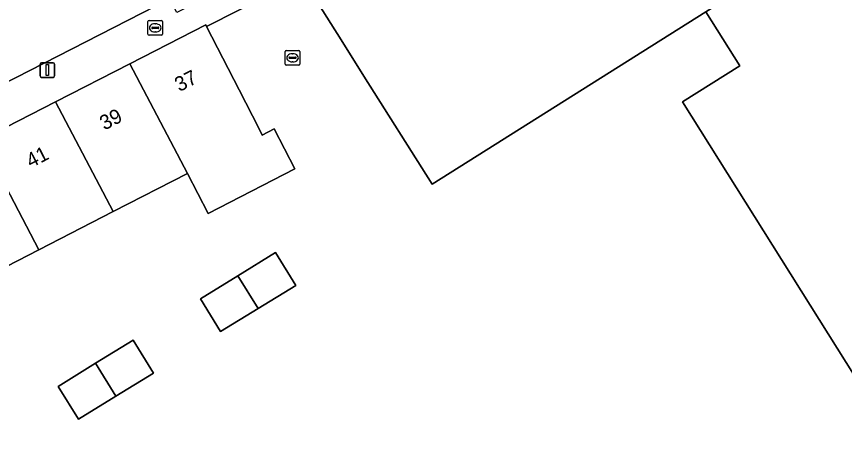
# Model space of a CAD drawing. Extents: x 159888 to 160761, y 384031 to 384750.
# Drawn here: x 160569.1 to 160625.7, y 384275.6 to 384304.2 of the extents above; entities that cross this region are included whole.
import ezdxf

# ---------------------------------------------------------------- set-up
doc = ezdxf.new("R2010")
doc.units = 0
for name, color, linetype in [('IMGEO_Brandkraan', 7, 'Continuous'), ('IMGEO_Erf', 7, 'Continuous'), ('IMGEO_Kolk', 7, 'Continuous'), ('IMGEO_Lichtmast', 7, 'Continuous'), ('IMGEO_Pand', 7, 'Continuous'), ('IMGEO_Pand_nummerreeks', 7, 'Continuous'), ('IMGEO_Rijbaan_lokaal_open', 7, 'Continuous'), ('IMGEO_Voetpad_open', 7, 'Continuous')]:
    doc.layers.add(name, color=color, linetype=linetype)

msp = doc.modelspace()

# ---------------------------------------------------------------- linework, layer by layer
at = {"layer": 'IMGEO_Brandkraan'}
for p, q in [((160578.089, 384302.994), (160578.089, 384303.846)), ((160578.164, 384303.92), (160579.016, 384303.92)), ((160578.577, 384303.7), (160578.602, 384303.7)), ((160579.09, 384303.846), (160579.09, 384302.994)), ((160578.348, 384303.414), (160578.348, 384303.426)), ((160578.786, 384303.377), (160578.388, 384303.377)), ((160578.391, 384303.463), (160578.789, 384303.463)), ((160578.6, 384303.14), (160578.575, 384303.14)), ((160578.832, 384303.426), (160578.832, 384303.414)), ((160579.016, 384302.92), (160578.164, 384302.92))]:
    msp.add_line(p, q, dxfattribs=at)
for points in [[(160578.089, 384302.994), (160578.089, 384303.846)], [(160578.164, 384303.92), (160579.016, 384303.92)], [(160579.09, 384303.846), (160579.09, 384302.994)], [(160579.016, 384302.92), (160578.164, 384302.92)]]:
    msp.add_lwpolyline(points, dxfattribs=at)
for centre, radius, start, end in [((160578.166, 384303.844), 0.0765, 91.552, 178.448), ((160578.166, 384303.844), 0.0765, 91.552, 178.448), ((160579.014, 384303.844), 0.0765, 1.552, 88.448), ((160579.014, 384303.844), 0.0765, 1.552, 88.448), ((160578.388, 384303.423), 0.0403, 85.8775, 175.7526), ((160578.385, 384303.413), 0.0366, 178.938, 274.7102), ((160578.789, 384303.42), 0.043, 264.8664, 352.4533), ((160578.793, 384303.425), 0.0386, 1.7309, 96.639), ((160578.166, 384302.996), 0.0765, 181.552, 268.448), ((160578.166, 384302.996), 0.0765, 181.552, 268.448), ((160579.014, 384302.996), 0.0765, 271.552, 358.448), ((160579.014, 384302.996), 0.0765, 271.552, 358.448)]:
    msp.add_arc(centre, radius, start, end, dxfattribs=at)
for centre, major_axis, ratio, start_param, end_param in [((160578.576, 384303.42), (-0.387, 0.002), 0.722429, 4.712389, 7.853982), ((160578.601, 384303.42), (-0.39, 0.002), 0.717154, 1.570796, 4.712389)]:
    msp.add_ellipse(centre, major_axis=major_axis, ratio=ratio, start_param=start_param, end_param=end_param, dxfattribs=at)
at = {"layer": 'IMGEO_Erf'}
msp.add_lwpolyline([(160644.978, 384250), (160614.619, 384298.372), (160618.52, 384300.827), (160616.202, 384304.508), (160597.498, 384292.735), (160592.849, 384300.122), (160591.287, 384302.603), (160588.624, 384306.834), (160582.096, 384303.521), (160584.318, 384299.185), (160585.688, 384296.513), (160585.901, 384296.096), (160586.721, 384296.518), (160588.13, 384293.779), (160582.195, 384290.726), (160580.786, 384293.465), (160575.718, 384290.858), (160570.633, 384288.242), (160565.536, 384285.62)], dxfattribs=at)
for points in [[(160585.616, 384284.232), (160583.054, 384282.661), (160581.676, 384284.909), (160584.239, 384286.48), (160586.811, 384288.057), (160588.189, 384285.809)], [(160573.344, 384276.662), (160571.954, 384278.916), (160574.515, 384280.496), (160577.077, 384282.076), (160578.467, 384279.822), (160575.904, 384278.241)]]:
    msp.add_lwpolyline(points, close=True, dxfattribs=at)
at = {"layer": 'IMGEO_Kolk'}
for p, q in [((160587.467, 384300.949), (160587.467, 384301.801)), ((160587.542, 384301.875), (160588.394, 384301.875)), ((160587.726, 384301.369), (160587.726, 384301.381)), ((160587.769, 384301.418), (160588.167, 384301.418)), ((160587.955, 384301.655), (160587.98, 384301.655)), ((160588.21, 384301.381), (160588.21, 384301.369)), ((160588.468, 384301.801), (160588.468, 384300.949)), ((160588.394, 384300.875), (160587.542, 384300.875)), ((160588.164, 384301.332), (160587.766, 384301.332)), ((160587.978, 384301.095), (160587.953, 384301.095))]:
    msp.add_line(p, q, dxfattribs=at)
for points in [[(160587.467, 384300.949), (160587.467, 384301.801)], [(160587.542, 384301.875), (160588.394, 384301.875)], [(160588.468, 384301.801), (160588.468, 384300.949)], [(160588.394, 384300.875), (160587.542, 384300.875)]]:
    msp.add_lwpolyline(points, dxfattribs=at)
for centre, radius, start, end in [((160587.544, 384301.799), 0.0765, 91.552, 178.448), ((160587.544, 384301.799), 0.0765, 91.552, 178.448), ((160587.766, 384301.378), 0.0403, 85.8775, 175.7526), ((160587.763, 384301.368), 0.0366, 178.938, 274.7102), ((160588.167, 384301.375), 0.043, 264.8664, 352.4533), ((160588.171, 384301.38), 0.0386, 1.7309, 96.639), ((160588.392, 384301.799), 0.0765, 1.552, 88.448), ((160588.392, 384301.799), 0.0765, 1.552, 88.448), ((160587.544, 384300.951), 0.0765, 181.552, 268.448), ((160587.544, 384300.951), 0.0765, 181.552, 268.448), ((160588.392, 384300.951), 0.0765, 271.552, 358.448), ((160588.392, 384300.951), 0.0765, 271.552, 358.448)]:
    msp.add_arc(centre, radius, start, end, dxfattribs=at)
for centre, major_axis, ratio, start_param, end_param in [((160587.954, 384301.375), (-0.387, 0.002), 0.722429, 4.712389, 7.853982), ((160587.979, 384301.375), (-0.39, 0.002), 0.717154, 1.570796, 4.712389)]:
    msp.add_ellipse(centre, major_axis=major_axis, ratio=ratio, start_param=start_param, end_param=end_param, dxfattribs=at)
at = {"layer": 'IMGEO_Lichtmast'}
for p, q in [((160570.712, 384300.138), (160570.712, 384300.938)), ((160570.712, 384300.938), (160570.712, 384300.138)), ((160570.812, 384301.038), (160571.602, 384301.038)), ((160571.602, 384301.038), (160570.812, 384301.038)), ((160571.702, 384300.938), (160571.702, 384300.138)), ((160571.702, 384300.138), (160571.702, 384300.938)), ((160571.602, 384300.038), (160570.812, 384300.038)), ((160570.812, 384300.038), (160571.602, 384300.038))]:
    msp.add_line(p, q, dxfattribs=at)
msp.add_lwpolyline([(160571.132, 384300.913), (160571.282, 384300.913), (160571.282, 384300.163), (160571.132, 384300.163), (160571.132, 384300.913)], dxfattribs=at)
for centre, start, end in [((160570.812, 384300.938), 90, 180), ((160570.812, 384300.938), 90, 180), ((160571.602, 384300.938), 0, 90), ((160571.602, 384300.938), 360, 90), ((160570.812, 384300.138), 180, 270), ((160570.812, 384300.138), 180, 270), ((160571.602, 384300.138), 270, 0), ((160571.602, 384300.138), 270, 0)]:
    msp.add_arc(centre, 0.1, start, end, dxfattribs=at)
at = {"layer": 'IMGEO_Pand'}
for points in [[(160616.202, 384304.508), (160620.618, 384307.289), (160612.108, 384320.804), (160610.863, 384320.807), (160608.91, 384319.592), (160605.748, 384316.587), (160606.486, 384315.46), (160604.914, 384314.428), (160603.685, 384316.3), (160596.202, 384311.606), (160597.402, 384309.739), (160595.802, 384308.735), (160595.092, 384309.885), (160590.982, 384308.334), (160588.624, 384306.834), (160591.287, 384302.603), (160592.849, 384300.122), (160597.498, 384292.735)], [(160584.318, 384299.185), (160582.096, 384303.521), (160582.038, 384303.635), (160576.844, 384300.971), (160580.786, 384293.465), (160582.195, 384290.726), (160588.13, 384293.779), (160586.721, 384296.518), (160585.901, 384296.096), (160585.688, 384296.513)], [(160576.844, 384300.971), (160571.766, 384298.366), (160575.718, 384290.858), (160580.786, 384293.465)], [(160575.718, 384290.858), (160571.766, 384298.366), (160566.688, 384295.761), (160570.633, 384288.242)], [(160570.633, 384288.242), (160566.688, 384295.761), (160561.699, 384293.201), (160565.536, 384285.62)], [(160584.239, 384286.48), (160585.616, 384284.232), (160588.189, 384285.809), (160586.811, 384288.057)], [(160584.239, 384286.48), (160581.676, 384284.909), (160583.054, 384282.661), (160585.616, 384284.232)], [(160575.904, 384278.241), (160578.467, 384279.822), (160577.077, 384282.076), (160574.515, 384280.496)], [(160575.904, 384278.241), (160574.515, 384280.496), (160571.954, 384278.916), (160573.344, 384276.662)]]:
    msp.add_lwpolyline(points, close=True, dxfattribs=at)
msp.add_lwpolyline([(160652.188, 384269.772), (160648.49, 384275.72), (160645.479, 384278.893), (160644.334, 384278.165), (160643.334, 384279.761), (160645.209, 384280.948), (160641.474, 384286.895), (160638.456, 384290.052), (160637.308, 384289.342), (160636.317, 384290.943), (160638.193, 384292.131), (160634.46, 384298.079), (160631.468, 384301.252), (160630.314, 384300.51), (160629.303, 384302.138), (160631.153, 384303.264), (160620.206, 384320.788), (160612.108, 384320.804), (160620.618, 384307.289), (160616.202, 384304.508), (160618.52, 384300.827), (160614.619, 384298.372), (160644.978, 384250)], dxfattribs=at)
at = {"layer": 'IMGEO_Rijbaan_lokaal_open'}
msp.add_lwpolyline([(160612.124, 384331.359), (160596.143, 384321.577), (160595.889, 384321.422), (160590.108, 384317.85), (160586.028, 384315.337), (160572.443, 384308.324), (160567.462, 384305.807), (160566.53, 384305.339), (160555.538, 384299.708), (160550.478, 384297.137), (160546.731, 384295.217), (160546.235, 384294.964), (160538.022, 384290.775), (160536.409, 384289.932), (160530.529, 384286.928), (160530.447, 384286.864), (160533.164, 384281.656), (160533.808, 384281.997), (160534.575, 384282.359), (160579.578, 384305.42), (160588.356, 384309.89)], dxfattribs=at)
at = {"layer": 'IMGEO_Voetpad_open'}
for points in [[(160582.038, 384303.635), (160582.096, 384303.521), (160588.624, 384306.834), (160590.982, 384308.334), (160596.202, 384311.606), (160603.685, 384316.3), (160608.91, 384319.592), (160610.863, 384320.807), (160612.108, 384320.804), (160620.206, 384320.788), (160616.807, 384326.31)], [(160616.128, 384326.145), (160615.782, 384325.978), (160607.558, 384321.885), (160588.848, 384310.16), (160588.356, 384309.89), (160588.842, 384308.937), (160580.064, 384304.467), (160579.578, 384305.42), (160534.575, 384282.359), (160533.808, 384281.997), (160533.164, 384281.656), (160532.184, 384281.146)], [(160531.518, 384280.714), (160533.414, 384277.545), (160533.88, 384278.879), (160551.279, 384287.856), (160556.531, 384290.55), (160561.699, 384293.201), (160566.688, 384295.761), (160571.766, 384298.366), (160576.844, 384300.971), (160582.038, 384303.635)]]:
    msp.add_lwpolyline(points, dxfattribs=at)

# ---------------------------------------------------------------- texts
at = {"layer": 'IMGEO_Pand_nummerreeks'}
for s, rotation, p in [('37', 27.1582, (160580.236, 384299.025)), ('39', 27.1573, (160575.11, 384296.395)), ('41', 27.1573, (160570.084, 384293.817))]:
    msp.add_text(s, height=1, rotation=rotation, dxfattribs=at).set_placement(p)

doc.saveas('drawing.dxf')
